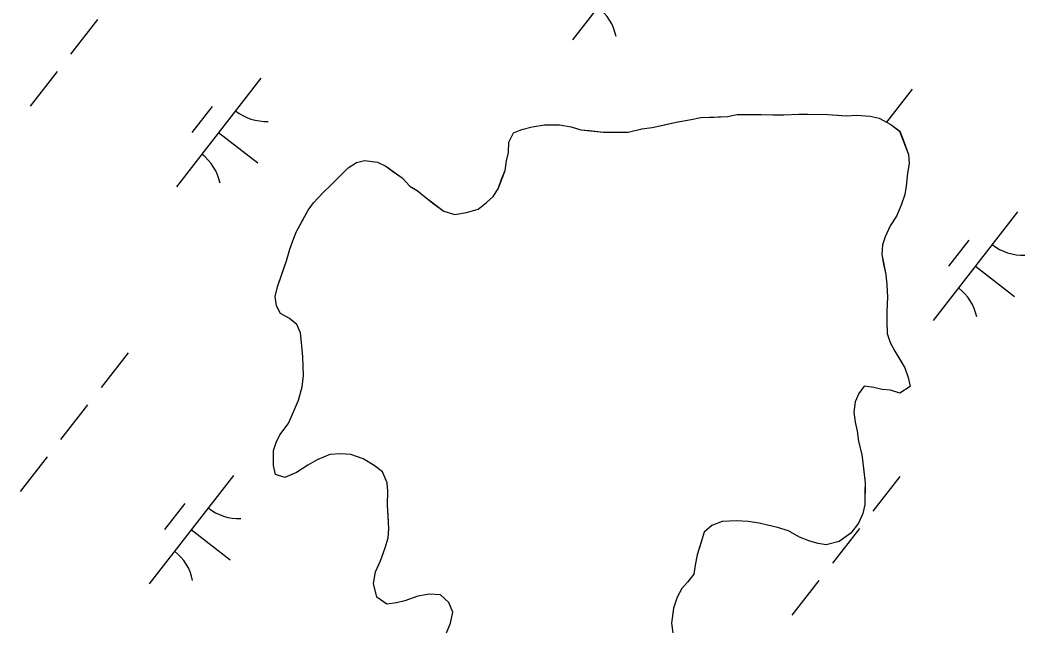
# Model space of a CAD drawing. Extents: x 3888273 to 3909528, y 158682 to 181032.
# Drawn here: x 3895471.7 to 3895837.4, y 164713.2 to 164934.5 of the extents above; entities that cross this region are included whole.
import ezdxf

# ---------------------------------------------------------------- set-up
doc = ezdxf.new("R2010")
doc.units = 0
doc.layers.add('V-TOPO-SHOR', color=7, linetype='Continuous')
doc.layers.add('V-WETL-SWMP', color=7, linetype='Continuous')

msp = doc.modelspace()

# ---------------------------------------------------------------- linework, layer by layer
at = {"layer": 'V-TOPO-SHOR'}
for points in [[(3895662.57, 164896.44), (3895668.06, 164896.4), (3895672.3, 164895.62), (3895675.79, 164894.6), (3895678.78, 164894.33), (3895684.02, 164893.79), (3895689.26, 164893.76), (3895693, 164893.73), (3895698, 164894.95), (3895701.75, 164895.42), (3895706.25, 164896.39), (3895710.5, 164897.36), (3895716, 164898.32), (3895719.5, 164899.04), (3895724.24, 164899.26), (3895729.23, 164899.48), (3895732.73, 164900.2), (3895735.98, 164900.18), (3895741.47, 164900.14), (3895745.71, 164900.11), (3895749.7, 164900.09), (3895755.2, 164900.3), (3895758.44, 164900.28), (3895765.68, 164900.23), (3895769.17, 164899.96), (3895772.41, 164899.68), (3895776.16, 164899.91), (3895781.15, 164899.62), (3895784.39, 164898.85), (3895788.62, 164896.58), (3895791.85, 164894.06), (3895793.31, 164890.3), (3895795.03, 164885.55), (3895795.26, 164882.31), (3895794.73, 164878.82), (3895794.2, 164874.08), (3895793.68, 164871.08), (3895792.41, 164867.1), (3895790.64, 164863.12), (3895788.37, 164859.64), (3895786.59, 164855.66), (3895785.57, 164852.67), (3895785.3, 164849.18), (3895786.02, 164845.68), (3895786.75, 164841.93), (3895787.22, 164838.18), (3895787.44, 164833.69), (3895787.16, 164828.45), (3895787.13, 164824.96), (3895787.35, 164820.46), (3895788.33, 164817.21), (3895790.05, 164813.95), (3895791.78, 164811.2), (3895793.75, 164807.94), (3895794.98, 164804.44), (3895795.71, 164801.19), (3895791.94, 164798.72), (3895788.46, 164799.74), (3895785.46, 164800.01), (3895782.47, 164800.78), (3895778.98, 164801.3), (3895776.97, 164798.57), (3895775.7, 164795.58), (3895775.17, 164791.84), (3895775.65, 164788.1), (3895776.37, 164784.85), (3895776.85, 164781.1), (3895778.07, 164776.35), (3895778.77, 164770.35), (3895779.24, 164766.11), (3895779.22, 164762.86), (3895779.19, 164758.12), (3895778.42, 164754.88), (3895776.9, 164751.39), (3895774.13, 164747.67), (3895769.86, 164744.7), (3895765.11, 164743.49), (3895762.12, 164744.01), (3895759.13, 164744.78), (3895755.4, 164746.3), (3895751.42, 164748.58), (3895747.43, 164749.85), (3895743.7, 164750.62), (3895740.71, 164751.39), (3895736.72, 164751.92), (3895732.48, 164752.2), (3895727.23, 164751.98), (3895723.48, 164750.51), (3895720.72, 164748.04), (3895719.44, 164744.05), (3895718.16, 164739.82), (3895717.39, 164736.08), (3895716.87, 164732.84), (3895714.6, 164729.86), (3895712.59, 164727.62), (3895710.82, 164724.39), (3895709.55, 164720.4), (3895708.76, 164714.92), (3895709.23, 164711.42)], [(3895626.87, 164711.48), (3895628.39, 164714.97), (3895629.17, 164718.96), (3895627.7, 164722.46), (3895624.72, 164725.23), (3895620.73, 164725.5), (3895616.48, 164724.78), (3895611.73, 164723.07), (3895608.73, 164722.34), (3895605.23, 164721.86), (3895601.5, 164724.39), (3895600.29, 164729.39), (3895601.06, 164733.62), (3895602.84, 164737.6), (3895604.62, 164742.33), (3895605.64, 164746.07), (3895605.91, 164749.32), (3895605.7, 164754.06), (3895605.47, 164758.05), (3895605.51, 164763.05), (3895605.28, 164766.04), (3895603.56, 164770.05), (3895600.58, 164772.31), (3895596.6, 164774.84), (3895592.12, 164776.36), (3895588.38, 164776.64), (3895584.38, 164776.42), (3895579.88, 164774.45), (3895576.37, 164772.48), (3895572.36, 164769.76), (3895568.1, 164768.04), (3895564.62, 164769.06), (3895563.89, 164772.31), (3895563.93, 164777.8), (3895564.95, 164780.79), (3895566.21, 164783.53), (3895569.23, 164787.5), (3895570.5, 164790.24), (3895573.04, 164796.21), (3895574.32, 164800.95), (3895574.85, 164805.18), (3895574.64, 164811.92), (3895574.18, 164817.17), (3895573.7, 164820.67), (3895572.48, 164823.67), (3895569.75, 164825.93), (3895566.51, 164827.7), (3895565.03, 164830.46), (3895564.56, 164833.96), (3895565.33, 164837.45), (3895567.11, 164842.43), (3895568.64, 164846.91), (3895569.92, 164851.14), (3895570.94, 164854.13), (3895572.21, 164857.37), (3895574.73, 164862.09), (3895576.5, 164865.32), (3895578.52, 164868.06), (3895582.04, 164871.78), (3895584.8, 164874.5), (3895588.32, 164877.97), (3895591.08, 164880.7), (3895594.09, 164882.68), (3895597.09, 164883.4), (3895601.83, 164882.87), (3895604.81, 164881.36), (3895607.3, 164879.59), (3895610.77, 164877.07), (3895613.5, 164874.06), (3895616.23, 164872.54), (3895619.46, 164869.77), (3895622.44, 164867.51), (3895625.92, 164864.99), (3895629.9, 164863.71), (3895634.15, 164864.43), (3895638.4, 164865.65), (3895641.41, 164868.13), (3895643.92, 164870.36), (3895645.69, 164873.09), (3895646.96, 164876.58), (3895648.23, 164879.81), (3895648.75, 164883.3), (3895649.52, 164886.29), (3895649.55, 164890.04), (3895651.32, 164893.52), (3895654.32, 164894.74), (3895658.08, 164895.72), (3895662.57, 164896.44)]]:
    msp.add_lwpolyline(points, dxfattribs=at)
at = {"layer": 'V-WETL-SWMP'}
for p, q in [((3895703.46, 164966.82), (3895672.76, 164927.36)), ((3895499.91, 164934.77), (3895490.09, 164922.14)), ((3895485.18, 164915.83), (3895475.35, 164903.2)), ((3895559.32, 164913.35), (3895528.62, 164873.89)), ((3895796.38, 164909.36), (3895787.08, 164897.4)), ((3895541.56, 164903.1), (3895534.19, 164893.62)), ((3895729.23, 164899.48), (3895732.73, 164900.2)), ((3895732.73, 164900.2), (3895749.7, 164900.09)), ((3895749.7, 164900.09), (3895755.2, 164900.3)), ((3895755.2, 164900.3), (3895765.68, 164900.23)), ((3895765.68, 164900.23), (3895772.41, 164899.68)), ((3895658.08, 164895.72), (3895662.57, 164896.44)), ((3895662.57, 164896.44), (3895668.06, 164896.4)), ((3895668.06, 164896.4), (3895672.3, 164895.62)), ((3895701.75, 164895.42), (3895710.5, 164897.36)), ((3895710.5, 164897.36), (3895716, 164898.32)), ((3895716, 164898.32), (3895719.5, 164899.05)), ((3895719.5, 164899.05), (3895729.23, 164899.48)), ((3895772.41, 164899.68), (3895776.16, 164899.91)), ((3895776.16, 164899.91), (3895781.15, 164899.62)), ((3895781.15, 164899.62), (3895784.39, 164898.85)), ((3895784.39, 164898.85), (3895788.62, 164896.58)), ((3895788.62, 164896.58), (3895791.84, 164894.06)), ((3895543.97, 164893.62), (3895558.17, 164882.57)), ((3895649.55, 164890.04), (3895651.32, 164893.52)), ((3895651.32, 164893.52), (3895654.32, 164894.75)), ((3895654.32, 164894.75), (3895658.08, 164895.72)), ((3895672.3, 164895.62), (3895675.79, 164894.6)), ((3895675.79, 164894.6), (3895684.02, 164893.79)), ((3895684.02, 164893.79), (3895693, 164893.73)), ((3895693, 164893.73), (3895698, 164894.95)), ((3895698, 164894.95), (3895701.75, 164895.42)), ((3895791.84, 164894.06), (3895795.03, 164885.55)), ((3895649.52, 164886.29), (3895649.55, 164890.04)), ((3895648.76, 164883.3), (3895649.52, 164886.29)), ((3895795.03, 164885.55), (3895795.26, 164882.31)), ((3895591.08, 164880.7), (3895594.09, 164882.68)), ((3895594.09, 164882.68), (3895597.09, 164883.4)), ((3895597.09, 164883.4), (3895601.83, 164882.87)), ((3895601.83, 164882.87), (3895604.81, 164881.36)), ((3895648.23, 164879.81), (3895648.76, 164883.3)), ((3895795.26, 164882.31), (3895794.73, 164878.82)), ((3895584.8, 164874.5), (3895591.08, 164880.7)), ((3895604.81, 164881.36), (3895610.78, 164877.07)), ((3895645.69, 164873.09), (3895648.23, 164879.81)), ((3895794.73, 164878.82), (3895794.2, 164874.08)), ((3895582.04, 164871.78), (3895584.8, 164874.5)), ((3895610.78, 164877.07), (3895613.5, 164874.06)), ((3895578.52, 164868.06), (3895582.04, 164871.78)), ((3895613.5, 164874.06), (3895616.24, 164872.54)), ((3895616.24, 164872.54), (3895619.46, 164869.77)), ((3895643.93, 164870.36), (3895645.69, 164873.09)), ((3895793.68, 164871.08), (3895792.41, 164867.1)), ((3895794.2, 164874.08), (3895793.68, 164871.08)), ((3895576.5, 164865.32), (3895578.52, 164868.06)), ((3895619.46, 164869.77), (3895625.92, 164864.99)), ((3895638.4, 164865.65), (3895641.41, 164868.13)), ((3895641.41, 164868.13), (3895643.93, 164870.36)), ((3895572.21, 164857.37), (3895576.5, 164865.32)), ((3895625.92, 164864.99), (3895629.9, 164863.71)), ((3895629.9, 164863.71), (3895634.15, 164864.43)), ((3895634.15, 164864.43), (3895638.4, 164865.65)), ((3895792.41, 164867.1), (3895790.64, 164863.12)), ((3895834.75, 164864.68), (3895804.04, 164825.22)), ((3895790.64, 164863.12), (3895788.37, 164859.64)), ((3895570.94, 164854.13), (3895572.21, 164857.37)), ((3895788.37, 164859.64), (3895786.59, 164855.66)), ((3895569.92, 164851.14), (3895570.94, 164854.13)), ((3895785.57, 164852.67), (3895785.3, 164849.18)), ((3895786.59, 164855.66), (3895785.57, 164852.67)), ((3895816.99, 164854.42), (3895809.62, 164844.95)), ((3895568.64, 164846.91), (3895569.92, 164851.14)), ((3895785.3, 164849.18), (3895786.75, 164841.93)), ((3895565.33, 164837.45), (3895568.64, 164846.91)), ((3895786.75, 164841.93), (3895787.22, 164838.18)), ((3895819.39, 164844.95), (3895833.6, 164833.89)), ((3895787.22, 164838.18), (3895787.44, 164833.69)), ((3895564.56, 164833.96), (3895565.33, 164837.45)), ((3895565.03, 164830.46), (3895564.56, 164833.96)), ((3895787.44, 164833.69), (3895787.16, 164828.45)), ((3895566.51, 164827.7), (3895565.03, 164830.46)), ((3895569.75, 164825.93), (3895566.51, 164827.7)), ((3895787.16, 164828.45), (3895787.13, 164824.96)), ((3895572.48, 164823.67), (3895569.75, 164825.93)), ((3895573.7, 164820.67), (3895572.48, 164823.67)), ((3895787.13, 164824.96), (3895787.35, 164820.46)), ((3895574.18, 164817.17), (3895573.7, 164820.67)), ((3895787.35, 164820.46), (3895788.33, 164817.21)), ((3895574.64, 164811.93), (3895574.18, 164817.17)), ((3895788.33, 164817.21), (3895790.05, 164813.95)), ((3895510.99, 164813.44), (3895501.17, 164800.81)), ((3895790.05, 164813.95), (3895793.75, 164807.94)), ((3895574.85, 164805.18), (3895574.64, 164811.93)), ((3895574.32, 164800.95), (3895574.85, 164805.18)), ((3895793.75, 164807.94), (3895794.98, 164804.44)), ((3895778.98, 164801.3), (3895776.97, 164798.57)), ((3895782.47, 164800.78), (3895778.98, 164801.3)), ((3895794.98, 164804.44), (3895795.71, 164801.19)), ((3895573.04, 164796.21), (3895574.32, 164800.95)), ((3895776.97, 164798.57), (3895775.7, 164795.58)), ((3895785.46, 164800.01), (3895782.47, 164800.78)), ((3895788.46, 164799.74), (3895785.46, 164800.01)), ((3895791.94, 164798.72), (3895788.46, 164799.74)), ((3895795.71, 164801.19), (3895791.94, 164798.72)), ((3895496.26, 164794.5), (3895486.43, 164781.87)), ((3895570.5, 164790.24), (3895573.04, 164796.21)), ((3895775.7, 164795.58), (3895775.18, 164791.84)), ((3895775.18, 164791.84), (3895775.65, 164788.1)), ((3895566.21, 164783.53), (3895569.23, 164787.5)), ((3895569.23, 164787.5), (3895570.5, 164790.24)), ((3895775.65, 164788.1), (3895776.38, 164784.85)), ((3895564.95, 164780.79), (3895566.21, 164783.53)), ((3895776.38, 164784.85), (3895776.85, 164781.1)), ((3895563.93, 164777.8), (3895564.95, 164780.79)), ((3895776.85, 164781.1), (3895778.06, 164776.35)), ((3895563.89, 164772.31), (3895563.93, 164777.8)), ((3895584.38, 164776.42), (3895579.88, 164774.45)), ((3895588.38, 164776.64), (3895584.38, 164776.42)), ((3895592.12, 164776.36), (3895588.38, 164776.64)), ((3895596.6, 164774.84), (3895592.12, 164776.36)), ((3895778.06, 164776.35), (3895779.24, 164766.11)), ((3895481.52, 164775.56), (3895471.69, 164762.93)), ((3895564.62, 164769.06), (3895563.89, 164772.31)), ((3895576.37, 164772.48), (3895572.36, 164769.76)), ((3895579.88, 164774.45), (3895576.37, 164772.48)), ((3895600.58, 164772.31), (3895596.6, 164774.84)), ((3895603.56, 164770.05), (3895600.58, 164772.31)), ((3895549.36, 164768.76), (3895518.65, 164729.3)), ((3895568.1, 164768.04), (3895564.62, 164769.06)), ((3895572.36, 164769.76), (3895568.1, 164768.04)), ((3895605.28, 164766.04), (3895603.56, 164770.05)), ((3895605.51, 164763.05), (3895605.28, 164766.04)), ((3895779.24, 164766.11), (3895779.19, 164758.12)), ((3895791.95, 164768.36), (3895782.13, 164755.73)), ((3895605.47, 164758.05), (3895605.51, 164763.05)), ((3895531.6, 164758.5), (3895524.23, 164749.03)), ((3895605.91, 164749.32), (3895605.47, 164758.05)), ((3895779.19, 164758.12), (3895778.42, 164754.88)), ((3895778.42, 164754.88), (3895776.9, 164751.4)), ((3895723.48, 164750.51), (3895720.72, 164748.04)), ((3895727.23, 164751.98), (3895723.48, 164750.51)), ((3895732.48, 164752.2), (3895727.23, 164751.98)), ((3895736.72, 164751.92), (3895732.48, 164752.2)), ((3895740.71, 164751.39), (3895736.72, 164751.92)), ((3895743.7, 164750.62), (3895740.71, 164751.39)), ((3895747.43, 164749.85), (3895743.7, 164750.62)), ((3895776.9, 164751.4), (3895774.13, 164747.67)), ((3895534.01, 164749.03), (3895548.21, 164737.98)), ((3895605.64, 164746.07), (3895605.91, 164749.32)), ((3895720.72, 164748.04), (3895718.16, 164739.82)), ((3895751.42, 164748.58), (3895747.43, 164749.85)), ((3895755.4, 164746.3), (3895751.42, 164748.58)), ((3895777.21, 164749.42), (3895767.39, 164736.79)), ((3895774.13, 164747.67), (3895769.86, 164744.7)), ((3895604.62, 164742.33), (3895605.64, 164746.07)), ((3895759.13, 164744.78), (3895755.4, 164746.3)), ((3895762.12, 164744.01), (3895759.13, 164744.78)), ((3895765.11, 164743.49), (3895762.12, 164744.01)), ((3895769.86, 164744.7), (3895765.11, 164743.49)), ((3895602.84, 164737.61), (3895604.62, 164742.33)), ((3895718.16, 164739.82), (3895717.39, 164736.08)), ((3895601.06, 164733.62), (3895602.84, 164737.61)), ((3895717.39, 164736.08), (3895716.87, 164732.84)), ((3895600.29, 164729.39), (3895601.06, 164733.62)), ((3895716.87, 164732.84), (3895714.6, 164729.86)), ((3895601.5, 164724.39), (3895600.29, 164729.39)), ((3895714.6, 164729.86), (3895712.59, 164727.62)), ((3895762.48, 164730.48), (3895752.65, 164717.85)), ((3895616.48, 164724.78), (3895611.73, 164723.07)), ((3895620.73, 164725.5), (3895616.48, 164724.78)), ((3895624.72, 164725.23), (3895620.73, 164725.5)), ((3895627.7, 164722.46), (3895624.72, 164725.23)), ((3895712.59, 164727.62), (3895710.82, 164724.39)), ((3895605.23, 164721.86), (3895601.5, 164724.39)), ((3895608.73, 164722.34), (3895605.23, 164721.86)), ((3895611.73, 164723.07), (3895608.73, 164722.34)), ((3895629.17, 164718.96), (3895627.7, 164722.46)), ((3895710.82, 164724.39), (3895709.55, 164720.41)), ((3895628.39, 164714.97), (3895629.17, 164718.96)), ((3895709.55, 164720.41), (3895708.76, 164714.92)), ((3895626.87, 164711.48), (3895628.39, 164714.97)), ((3895708.76, 164714.92), (3895709.23, 164711.42))]:
    msp.add_line(p, q, dxfattribs=at)
for centre, start, end in [((3895671.34, 164925.15), 11.343, 52.8866), ((3895561.12, 164915.28), 231.343, 272.8866), ((3895527.19, 164871.68), 11.343, 52.8866), ((3895836.54, 164866.6), 231.343, 272.8866), ((3895802.62, 164823), 11.343, 52.8866), ((3895551.16, 164770.68), 231.343, 272.8866), ((3895517.23, 164727.08), 11.343, 52.8866)]:
    msp.add_arc(centre, 17.62, start, end, dxfattribs=at)

doc.saveas('drawing.dxf')
